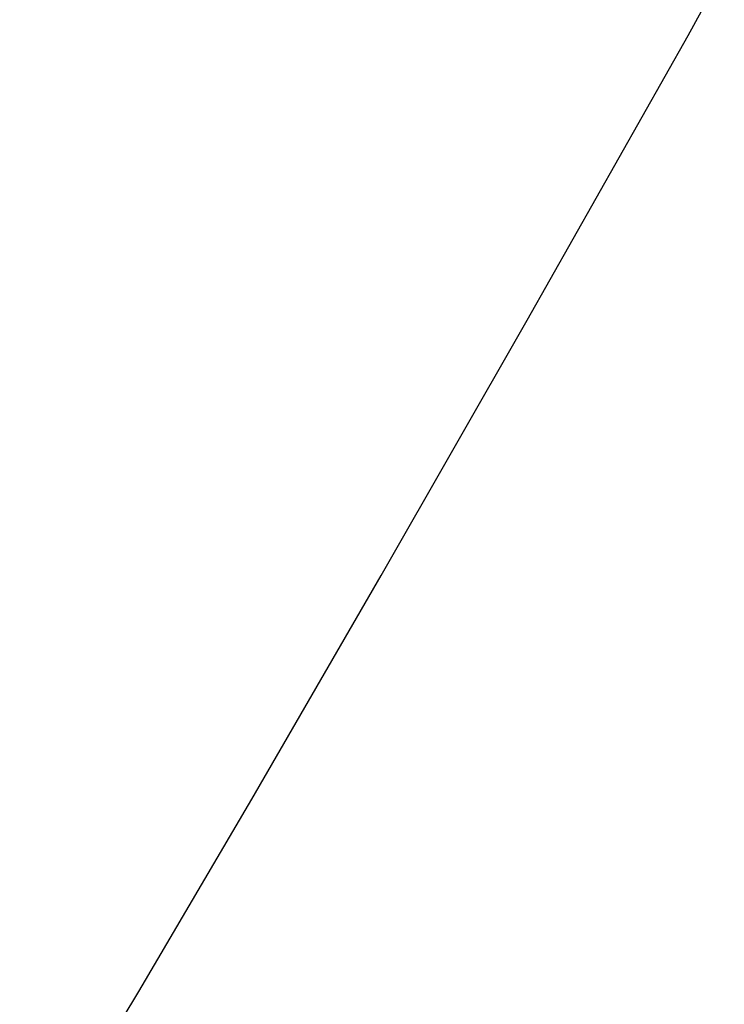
# Model space of a CAD drawing. Extents: x 10527 to 38813, y 13847 to 37526.
# Tile 367 of 656: x 35439.67 to 35443.48, y 36336.27 to 36341.6. Entities that reach past the tile are written whole.
import ezdxf

# ---------------------------------------------------------------- set-up
doc = ezdxf.new("R2010")
doc.units = 0
doc.header["$LTSCALE"] = 0.5
doc.header["$MEASUREMENT"] = 0
doc.layers.add('(032) Горизонтали утолщенные', color=32, linetype='Continuous', lineweight=30)
doc.layers.add('.', color=7, linetype='Continuous', lineweight=15)

# ---------------------------------------------------------------- blocks, each defined once
blk = doc.blocks.new('gergrgrre')
at = {"layer": '(032) Горизонтали утолщенные', "color": 32}
blk.add_polyline3d([(360286.73, 4200447.34, 542), (360287.26, 4200448.22, 542), (360287.87, 4200449.26, 542), (360288.57, 4200450.47, 542), (360289.36, 4200451.85, 542), (360290.23, 4200453.39, 542), (360291.16, 4200455.09, 542), (360292.14, 4200456.95, 542), (360293.17, 4200458.95, 542), (360294.22, 4200461.09, 542), (360295.3, 4200463.36, 542), (360296.38, 4200465.68, 542), (360297.41, 4200468, 542), (360298.39, 4200470.25, 542)], dxfattribs=at)

msp = doc.modelspace()

# ---------------------------------------------------------------- hatches: boundary and pattern name
at = {"layer": '.', "ltscale": 0.149071}
h = msp.add_hatch(color=256, dxfattribs=at)
h.dxf.hatch_style = 1
h.set_gradient(color1=(255, 255, 255), tint=1)
h.paths.add_polyline_path([(35043.2971, 36082.0132), (36343.2971, 36082.0132), (36343.2971, 37217.0132), (35043.2971, 37217.0132)])
h.paths.add_polyline_path([(35058.2971, 37202.0132), (36328.2971, 37202.0132), (36328.2971, 36097.0132), (35058.2971, 36097.0132)], flags=16)

# ---------------------------------------------------------------- block references
at = {"linetype": 'Continuous'}
msp.add_blockref('gergrgrre', (-324846.9437, -4164111.8779), dxfattribs=at)

doc.saveas('drawing.dxf')
